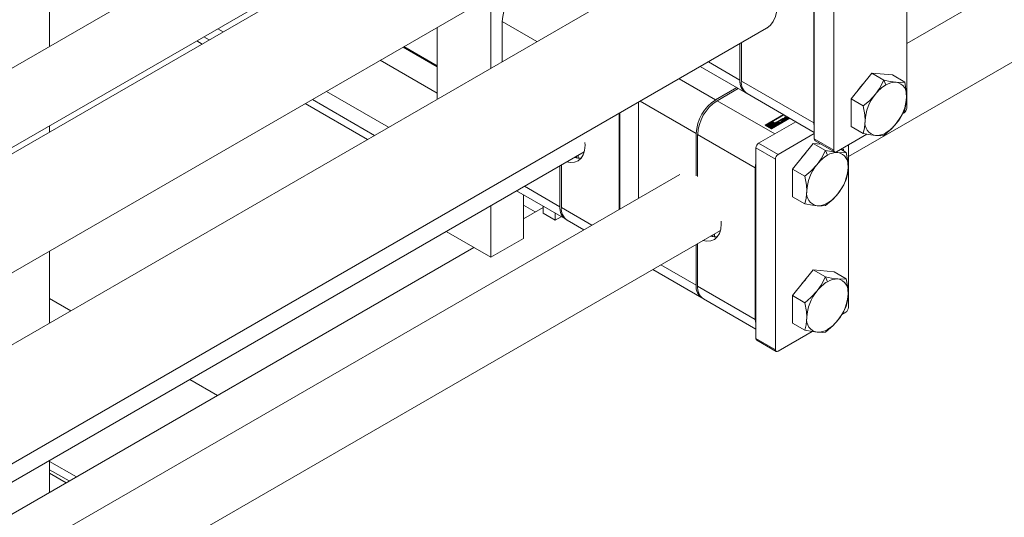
# Model space of a CAD drawing. Header units: millimetres. Extents: x 450 to 25135, y 150 to 17673.
# Tile 412 of 463: x 21846 to 22132, y 12304 to 12449. Entities that reach past the tile are written whole.
import ezdxf

# ---------------------------------------------------------------- set-up
doc = ezdxf.new("R2010")
doc.units = ezdxf.units.MM
doc.linetypes.add('SLD-Centrada-doble', pattern=[12.7, 6.35, -1.27, 1.27, -1.27, 1.27, -1.27])
doc.linetypes.add('SLD-Continua', pattern=[0])
doc.layers.add('COTAS', color=1, linetype='SLD-Continua')
doc.layers.add('OCULTA', color=8, linetype='SLD-Continua')

msp = doc.modelspace()

# ---------------------------------------------------------------- linework, layer by layer
at = {"color": 7, "linetype": 'SLD-Continua', "lineweight": 18, "ltscale": 30}
for p, q in [((23024.64, 12973.54), (22104.04, 12442.22)), ((22087.07, 12409.34), (23034.64, 12956.22)), ((22038.05, 12547.05), (21596.28, 12292.09)), ((21606.28, 12274.77), (22048.05, 12529.73)), ((22000.19, 12500.33), (21620.3, 12281.08)), ((21635.3, 12255.09), (22015.19, 12474.35)), ((22048.28, 12472.58), (21668.38, 12253.33)), ((21683.38, 12227.34), (22063.27, 12446.6)), ((21690.43, 12226.13), (22010.31, 12410.74)), ((22038.05, 12404.14), (21720.03, 12220.59)), ((21730.03, 12203.27), (22049.9, 12387.89))]:
    msp.add_line(p, q, dxfattribs=at)
at = {"layer": 'COTAS', "linetype": 'SLD-Continua', "lineweight": 18, "ltscale": 30}
for p, q in [((22104.04, 12423.43), (22104.04, 12489.42)), ((22077.17, 12480.44), (22077.17, 12414.45)), ((22076.99, 12419.17), (22076.99, 12475.52)), ((22082.82, 12411.19), (22082.82, 12477.17)), ((21983.12, 12455.84), (21983.12, 12434.97)), ((21967.56, 12446.86), (21967.56, 12426)), ((22055.56, 12431.54), (22055.56, 12442.15)), ((22055.99, 12442.39), (22055.99, 12431.29)), ((22044.03, 12435.49), (22057.22, 12427.87)), ((22093.85, 12433.57), (22087.84, 12426.1)), ((22093.85, 12433.57), (22097.42, 12431.52)), ((22099.86, 12433.04), (22093.85, 12433.57)), ((22099.86, 12433.04), (22103.43, 12430.98)), ((22057.65, 12427.63), (22077.17, 12416.36)), ((22087.84, 12426.1), (22091.41, 12424.04)), ((22087.84, 12426.1), (22087.84, 12418.08)), ((22103.26, 12422.09), (22102.85, 12421.85)), ((22087.84, 12418.08), (22091.41, 12416.03)), ((22092.43, 12415.83), (22083.6, 12410.74)), ((22077.39, 12413.95), (22083.05, 12410.69)), ((21992.67, 12398.17), (21992.67, 12385.56)), ((21983.12, 12395.05), (21983.12, 12380.05)), ((21998.32, 12394.9), (21998.32, 12392.9)), ((22001.86, 12390.86), (21998.32, 12392.9)), ((22001.86, 12392.86), (22001.86, 12390.86)), ((22003.59, 12391.86), (22001.86, 12390.86)), ((21983.12, 12380.05), (21970.12, 12387.55)), ((21992.67, 12385.56), (21983.12, 12380.05))]:
    msp.add_line(p, q, dxfattribs=at)
at = {"layer": 'COTAS', "linetype": 'SLD-Centrada-doble', "lineweight": 18, "ltscale": 30}
for p, q in [((22046.37, 12436.84), (22055.56, 12431.54)), ((22076.99, 12419.17), (22055.99, 12431.29)), ((22097.95, 12430.13), (22097.42, 12431.52)), ((22082.82, 12411.19), (22077.17, 12414.45)), ((22097.42, 12415.49), (22097.95, 12416.25))]:
    msp.add_line(p, q, dxfattribs=at)
at = {"layer": 'COTAS', "linetype": 'SLD-Continua', "lineweight": 18, "ltscale": 30, "flags": 128}
for points in [[(22055.99, 12471.71), (22057.62, 12470.58), (22059.21, 12469.19), (22060.72, 12467.57), (22062.11, 12465.75), (22063.35, 12463.79), (22064.41, 12461.73), (22065.25, 12459.61), (22065.88, 12457.5), (22066.25, 12455.43), (22066.38, 12453.47), (22066.25, 12451.65), (22065.88, 12450.02), (22065.25, 12448.62), (22064.41, 12447.49), (22063.35, 12446.64), (22063.27, 12446.6)], [(22097.42, 12431.52), (22096.12, 12429.11), (22094.95, 12427.47)], [(22100.96, 12430.94), (22099.17, 12431.18), (22097.42, 12431.52)], [(22103.43, 12430.98), (22102.13, 12430.88), (22100.96, 12430.94)], [(22103.96, 12426.66), (22103.8, 12428.92), (22103.43, 12430.98)], [(22094.95, 12427.47), (22093.16, 12425.54), (22091.41, 12424.04)], [(22103.43, 12422.96), (22103.86, 12425.02), (22103.96, 12426.66)], [(22091.41, 12424.04), (22091.84, 12421.48), (22091.94, 12419.72)], [(22100.96, 12418.92), (22102.42, 12421.03), (22103.43, 12422.96)], [(22077.17, 12417.65), (22077.1, 12417.96), (22076.99, 12419.17)], [(22091.94, 12419.72), (22091.78, 12417.65), (22091.41, 12416.03)], [(22097.42, 12415.49), (22099.59, 12417.39), (22100.96, 12418.92)], [(22091.41, 12416.03), (22093.58, 12415.62), (22094.95, 12415.45)], [(22094.95, 12415.45), (22096.41, 12415.4), (22097.42, 12415.49)]]:
    msp.add_lwpolyline(points, dxfattribs=at)
at = {"layer": 'COTAS', "linetype": 'SLD-Continua', "lineweight": 18, "ltscale": 900}
for centre, radius, start, end in [((22059.4, 12431.09), 3.86, 173.3024, 239.5199), ((22059.79, 12430.81), 3.84, 172.7448, 235.9477), ((22100.46, 12421.83), 12.57, 134.5431, 147.5371), ((22103.67, 12420.66), 11.06, 121.1002, 142.0203), ((22100.74, 12425.73), 5.21, 87.629, 122.3432), ((22100.27, 12427.26), 3.74, 350.7499, 79.4367), ((22104.98, 12419.12), 13.05, 140.2278, 177.3624), ((22090.93, 12427.26), 13.05, 320.2278, 357.3624), ((22102.35, 12423.51), 1.69, 302.6023, 357.3977), ((22095.63, 12419.12), 3.74, 170.7499, 259.4367), ((22092.24, 12425.72), 11.06, 301.1002, 322.0203), ((22077.69, 12414.39), 0.528, 172.7448, 235.9477), ((22095.17, 12420.66), 5.21, 267.629, 302.3432), ((22083.3, 12411.11), 0.48, 170.7797, 309.185)]:
    msp.add_arc(centre, radius, start, end, dxfattribs=at)
at = {"layer": 'OCULTA', "linetype": 'SLD-Continua', "lineweight": 18, "ltscale": 30}
for p, q in [((21854.89, 12441.34), (21854.89, 12463.95)), ((21986.48, 12436.91), (21986.48, 12448.54)), ((21899.2, 12442.04), (21897.66, 12442.93)), ((21899.2, 12442.04), (21897.66, 12442.93)), ((21899.2, 12442.04), (21897.66, 12442.93)), ((21899.2, 12442.04), (21897.66, 12442.93)), ((21967.56, 12435.7), (21957.89, 12441.28)), ((21967.56, 12435.7), (21957.89, 12441.28)), ((21967.56, 12435.7), (21957.89, 12441.28)), ((21967.56, 12435.7), (21957.89, 12441.28)), ((22048.49, 12425.81), (22054.64, 12429.36)), ((22055.06, 12429.12), (22048.92, 12425.57)), ((21947.28, 12414.29), (21929.21, 12424.72)), ((21947.28, 12414.29), (21929.21, 12424.72)), ((21947.28, 12414.29), (21929.21, 12424.72)), ((21947.28, 12414.29), (21929.21, 12424.72)), ((22026.08, 12397.23), (22026.08, 12425.13)), ((22020.42, 12393.96), (22020.42, 12421.86)), ((22020.6, 12421.97), (22020.6, 12394.07)), ((22062.86, 12418.46), (22068.2, 12421.54)), ((22068.34, 12421.46), (22063.01, 12418.38)), ((22070.05, 12420.47), (22064.72, 12417.39)), ((22068.37, 12421.44), (22065.02, 12419.5)), ((22066.52, 12418.63), (22069.88, 12420.57)), ((22066.52, 12418.47), (22070.02, 12420.49)), ((22066.72, 12419.7), (22067.6, 12420.21)), ((22067.6, 12420.21), (22067.78, 12420.11)), ((22067.6, 12420.05), (22067.6, 12420.21)), ((22067.77, 12420.31), (22068.11, 12420.5)), ((22068.11, 12419.66), (22067.77, 12420.31)), ((22067.83, 12420.18), (22068.11, 12420.34)), ((22068.55, 12420.24), (22068.1, 12420.31)), ((22068.1, 12420.31), (22068.23, 12420.05)), ((22068.1, 12420.15), (22068.1, 12420.31)), ((22068.11, 12420.5), (22069.23, 12420.31)), ((22068.11, 12420.34), (22068.11, 12420.5)), ((22068.11, 12420.34), (22069.02, 12420.18)), ((22068.23, 12420.05), (22068.55, 12420.24)), ((22068.79, 12420.19), (22068.31, 12419.91)), ((22068.49, 12420.72), (22068.73, 12420.86)), ((22069.02, 12420.42), (22068.49, 12420.72)), ((22068.55, 12420.07), (22068.55, 12420.24)), ((22068.63, 12420.64), (22068.73, 12420.7)), ((22068.73, 12420.86), (22069.23, 12420.57)), ((22068.73, 12420.7), (22068.73, 12420.86)), ((22068.73, 12420.7), (22069.23, 12420.41)), ((22068.98, 12420.16), (22068.79, 12420.19)), ((22069.23, 12420.31), (22068.98, 12420.16)), ((22069.38, 12420.57), (22069.62, 12420.71)), ((22069.38, 12420.41), (22069.71, 12420.6)), ((22069.8, 12420.61), (22069.47, 12420.42)), ((22069.74, 12420.64), (22069.74, 12420.65)), ((21854.89, 12416.47), (21854.89, 12418.25)), ((22071.82, 12419.45), (22060.97, 12413.18)), ((22064.72, 12417.39), (22062.86, 12418.46)), ((22064.84, 12419.4), (22063.21, 12418.46)), ((22063.21, 12418.3), (22063.21, 12418.46)), ((22063.21, 12418.46), (22063.88, 12418.07)), ((22063.21, 12418.3), (22063.88, 12417.91)), ((22063.56, 12418.46), (22065.02, 12419.3)), ((22063.88, 12418.28), (22063.56, 12418.46)), ((22063.71, 12418.38), (22064.15, 12418.63)), ((22064.12, 12418.41), (22063.88, 12418.28)), ((22063.88, 12418.07), (22064.41, 12418.38)), ((22063.88, 12417.91), (22064.41, 12418.21)), ((22063.88, 12417.91), (22063.88, 12418.07)), ((22064.58, 12418.28), (22064.06, 12417.97)), ((22064.06, 12417.97), (22064.23, 12417.87)), ((22064.06, 12417.81), (22064.06, 12417.97)), ((22064.06, 12417.81), (22064.23, 12417.71)), ((22064.11, 12418.49), (22064.11, 12418.41)), ((22064.23, 12417.87), (22064.65, 12418.11)), ((22064.23, 12417.71), (22064.65, 12417.95)), ((22064.23, 12417.71), (22064.23, 12417.87)), ((22064.41, 12418.21), (22064.41, 12418.38)), ((22064.54, 12418.86), (22065.02, 12419.13)), ((22066, 12418.53), (22064.55, 12417.69)), ((22064.55, 12417.69), (22064.72, 12417.59)), ((22064.55, 12417.53), (22064.55, 12417.69)), ((22064.55, 12417.53), (22064.72, 12417.43)), ((22064.65, 12417.95), (22064.65, 12418.11)), ((22064.72, 12417.59), (22066.35, 12418.53)), ((22064.72, 12417.43), (22066.35, 12418.36)), ((22064.72, 12417.43), (22064.72, 12417.59)), ((22065.02, 12419.3), (22064.84, 12419.4)), ((22065.33, 12419.11), (22064.92, 12418.87)), ((22064.98, 12418.71), (22065.51, 12419.01)), ((22064.98, 12418.55), (22065.51, 12418.85)), ((22064.98, 12418.55), (22064.98, 12418.71)), ((22065.02, 12419.5), (22066.52, 12418.63)), ((22065.02, 12419.34), (22065.02, 12419.5)), ((22065.02, 12419.34), (22066.52, 12418.47)), ((22065.02, 12419.13), (22065.02, 12419.3)), ((22065.68, 12418.91), (22065.16, 12418.61)), ((22065.16, 12418.45), (22065.16, 12418.61)), ((22065.16, 12418.45), (22065.18, 12418.41)), ((22065.51, 12419.01), (22065.33, 12419.11)), ((22065.44, 12418.57), (22065.68, 12418.71)), ((22065.46, 12418.42), (22065.68, 12418.55)), ((22065.46, 12418.33), (22065.46, 12418.49)), ((22065.51, 12418.85), (22065.51, 12419.01)), ((22065.68, 12415.9), (22071.82, 12419.45)), ((22066.35, 12418.53), (22065.68, 12418.91)), ((22065.68, 12418.71), (22066, 12418.53)), ((22065.68, 12418.55), (22065.68, 12418.71)), ((22065.68, 12418.55), (22065.86, 12418.45)), ((22066, 12419.29), (22066.44, 12419.54)), ((22066, 12419.12), (22066.44, 12419.38)), ((22066.18, 12419.14), (22066.18, 12418.98)), ((22066.19, 12418.97), (22066.19, 12419.12)), ((22066.59, 12419.41), (22066.22, 12419.19)), ((22066.22, 12418.97), (22066.22, 12419.11)), ((22066.29, 12418.86), (22066.47, 12418.96)), ((22066.32, 12419.14), (22066.74, 12419.37)), ((22066.32, 12418.98), (22066.74, 12419.21)), ((22066.35, 12418.36), (22066.35, 12418.53)), ((22066.88, 12419.25), (22066.46, 12419.02)), ((22066.47, 12418.96), (22066.47, 12418.96)), ((22066.47, 12418.8), (22066.47, 12418.96)), ((22066.47, 12418.8), (22066.47, 12418.96)), ((22066.49, 12418.8), (22066.49, 12418.95)), ((22066.52, 12418.63), (22066.52, 12418.47)), ((22066.6, 12418.98), (22066.97, 12419.19)), ((22066.6, 12418.81), (22066.97, 12419.03)), ((22066.9, 12419.6), (22066.72, 12419.7)), ((22066.91, 12419.53), (22066.72, 12419.43)), ((22067.19, 12419.1), (22066.76, 12418.85)), ((22066.86, 12419.62), (22067.6, 12420.05)), ((22067.22, 12419.78), (22066.9, 12419.6)), ((22067.01, 12419.06), (22067.01, 12419.22)), ((22067.02, 12419.08), (22067.02, 12419.25)), ((22067.77, 12419.46), (22067.22, 12419.78)), ((22067.78, 12420.11), (22067.46, 12419.92)), ((22067.46, 12419.92), (22068.01, 12419.6)), ((22067.46, 12419.76), (22067.46, 12419.92)), ((22067.46, 12419.76), (22067.87, 12419.52)), ((22067.6, 12420.05), (22067.64, 12420.03)), ((22068.01, 12419.6), (22067.77, 12419.46)), ((22068.1, 12420.15), (22068.23, 12419.89)), ((22068.36, 12419.81), (22068.11, 12419.66)), ((22068.23, 12419.89), (22068.55, 12420.07)), ((22068.23, 12419.89), (22068.23, 12420.05)), ((22068.31, 12419.91), (22068.36, 12419.81)), ((22068.31, 12419.77), (22068.31, 12419.91)), ((22042.84, 12403.76), (22042.84, 12416.02)), ((22043.26, 12415.77), (22043.26, 12403.52)), ((22077.17, 12416), (22066.63, 12409.92)), ((22060.2, 12411.84), (22060.2, 12356.47)), ((22076.88, 12413.15), (22070.87, 12405.68)), ((22076.88, 12413.15), (22080.45, 12411.1)), ((22079.12, 12412.95), (22076.88, 12413.15)), ((22087.07, 12365.45), (22087.07, 12412.74)), ((22008.09, 12409.46), (22008.09, 12408.86)), ((22008.51, 12408.82), (22008.51, 12409.71)), ((22010.03, 12410.58), (22010.25, 12410.52)), ((22084.87, 12411.47), (22086.46, 12410.56)), ((22085.23, 12411.26), (22085.65, 12411.51)), ((22085.33, 12411.28), (22085.27, 12411.24)), ((22085.33, 12411.28), (22085.48, 12411.2)), ((22085.48, 12411.2), (22085.41, 12411.16)), ((22085.48, 12411.12), (22085.48, 12411.2)), ((22085.51, 12411.1), (22085.51, 12411.42)), ((22085.65, 12411.51), (22085.65, 12411.02)), ((22003.24, 12394.77), (22003.24, 12406.66)), ((22003.66, 12406.91), (22003.66, 12394.53)), ((22060.02, 12362), (22060.02, 12406.1)), ((22065.85, 12353.2), (22065.85, 12408.57)), ((22070.87, 12405.68), (22074.44, 12403.62)), ((22070.87, 12405.68), (22070.87, 12397.66)), ((21990.59, 12399.36), (22004.9, 12391.11)), ((22070.87, 12397.66), (22074.44, 12395.6)), ((21998.32, 12394.53), (21992.67, 12391.27)), ((22005.32, 12390.86), (22010.18, 12388.06)), ((22047.69, 12386.61), (22047.69, 12386.01)), ((22048.11, 12385.97), (22048.11, 12386.85)), ((22049.63, 12387.73), (22049.85, 12387.67)), ((22042.84, 12371.92), (22042.84, 12383.81)), ((22043.26, 12384.05), (22043.26, 12371.67)), ((21978.17, 12382.9), (21661.08, 12199.89)), ((21854.89, 12360.96), (21854.89, 12381.83)), ((22030.19, 12376.51), (22044.49, 12368.25)), ((22076.88, 12376.4), (22070.87, 12368.93)), ((22076.88, 12376.4), (22080.45, 12374.35)), ((22082.89, 12375.87), (22076.88, 12376.4)), ((22082.89, 12375.87), (22086.46, 12373.81)), ((22070.87, 12368.93), (22074.44, 12366.87)), ((22070.87, 12368.93), (22070.87, 12360.91)), ((21861.06, 12364.53), (21854.89, 12368.1)), ((21861.06, 12364.53), (21854.89, 12368.1)), ((21861.06, 12364.53), (21854.89, 12368.1)), ((21861.06, 12364.53), (21854.89, 12368.1)), ((22044.92, 12368.01), (22060.2, 12359.19)), ((22086.29, 12364.1), (22085.17, 12363.45)), ((22070.87, 12360.91), (22074.44, 12358.86)), ((22076.52, 12358.46), (22066.63, 12352.75)), ((22060.42, 12355.96), (22066.08, 12352.7)), ((21903.7, 12339.92), (21895.65, 12344.57)), ((21903.7, 12339.92), (21895.65, 12344.57)), ((21903.7, 12339.92), (21895.65, 12344.57)), ((21903.7, 12339.92), (21895.65, 12344.57)), ((21854.89, 12311.75), (21854.89, 12321.04)), ((21862.69, 12316.25), (21854.89, 12320.76)), ((21862.69, 12316.25), (21854.89, 12320.76)), ((21862.69, 12316.25), (21854.89, 12320.76)), ((21862.69, 12316.25), (21854.89, 12320.76)), ((21854.89, 12317.29), (21859.69, 12314.52)), ((21854.89, 12317.29), (21859.69, 12314.52)), ((21854.89, 12317.29), (21859.69, 12314.52)), ((21854.89, 12317.29), (21859.69, 12314.52))]:
    msp.add_line(p, q, dxfattribs=at)
at = {"layer": 'OCULTA', "linetype": 'SLD-Centrada-doble', "lineweight": 18, "ltscale": 30}
for p, q in [((21905.35, 12445.59), (21903.81, 12446.48)), ((21905.35, 12445.59), (21903.81, 12446.48)), ((21905.35, 12445.59), (21903.81, 12446.48)), ((21905.35, 12445.59), (21903.81, 12446.48)), ((21986.48, 12448.54), (21996.55, 12442.73)), ((21901.29, 12443.25), (21899.75, 12444.14)), ((21901.29, 12443.25), (21899.75, 12444.14)), ((21901.29, 12443.25), (21899.75, 12444.14)), ((21901.29, 12443.25), (21899.75, 12444.14)), ((21967.56, 12435.45), (21957.68, 12441.15)), ((21967.56, 12435.45), (21957.68, 12441.15)), ((21967.56, 12435.45), (21957.68, 12441.15)), ((21967.56, 12435.45), (21957.68, 12441.15)), ((21967.56, 12427.74), (21951, 12437.3)), ((21967.56, 12427.74), (21951, 12437.3)), ((21967.56, 12427.74), (21951, 12437.3)), ((21967.56, 12427.74), (21951, 12437.3)), ((22037.88, 12431.94), (22048.49, 12425.81)), ((21949.38, 12415.5), (21931.3, 12425.93)), ((21949.38, 12415.5), (21931.3, 12425.93)), ((21949.38, 12415.5), (21931.3, 12425.93)), ((21949.38, 12415.5), (21931.3, 12425.93)), ((21953.43, 12417.84), (21935.36, 12428.27)), ((21953.43, 12417.84), (21935.36, 12428.27)), ((21953.43, 12417.84), (21935.36, 12428.27)), ((21953.43, 12417.84), (21935.36, 12428.27)), ((22026.56, 12425.41), (22042.84, 12416.02)), ((22065.68, 12415.9), (22048.92, 12425.57)), ((22069.23, 12420.41), (22069.23, 12420.57)), ((22069.38, 12420.41), (22069.38, 12420.57)), ((22069.71, 12420.6), (22069.71, 12420.66)), ((22066, 12419.12), (22066, 12419.29)), ((22066.19, 12418.97), (22066.19, 12419.12)), ((22066.26, 12418.97), (22066.26, 12419.12)), ((22066.29, 12418.97), (22066.29, 12419.13)), ((22066.32, 12418.98), (22066.32, 12419.14)), ((22066.44, 12419.38), (22066.44, 12419.54)), ((22066.52, 12418.8), (22066.52, 12418.95)), ((22066.56, 12418.8), (22066.56, 12418.96)), ((22066.6, 12418.81), (22066.6, 12418.98)), ((22066.74, 12419.21), (22066.74, 12419.37)), ((22066.9, 12419.54), (22066.9, 12419.53)), ((22066.97, 12419.03), (22066.97, 12419.19)), ((22067.19, 12419.37), (22067.19, 12419.2)), ((22060.02, 12406.1), (22043.26, 12415.77)), ((22065.85, 12408.57), (22060.2, 12411.84)), ((22066.63, 12409.92), (22060.97, 12413.18)), ((22080.98, 12409.71), (22080.45, 12411.1)), ((21992.94, 12400.72), (22003.24, 12394.77)), ((21996.07, 12393.23), (21992.67, 12395.2)), ((21996.07, 12393.23), (21992.67, 12395.2)), ((21996.07, 12393.23), (21992.67, 12395.2)), ((21996.07, 12393.23), (21992.67, 12395.2)), ((22012.53, 12389.41), (22003.66, 12394.53)), ((22080.45, 12395.07), (22080.98, 12395.83)), ((22032.53, 12377.86), (22042.84, 12371.92)), ((22060.02, 12362), (22043.26, 12371.67)), ((22080.98, 12372.96), (22080.45, 12374.35)), ((22080.45, 12358.32), (22080.98, 12359.08)), ((22065.85, 12353.2), (22060.2, 12356.47)), ((21860.6, 12315.05), (21854.89, 12318.34)), ((21860.6, 12315.05), (21854.89, 12318.34)), ((21860.6, 12315.05), (21854.89, 12318.34)), ((21860.6, 12315.05), (21854.89, 12318.34))]:
    msp.add_line(p, q, dxfattribs=at)
at = {"layer": 'OCULTA', "linetype": 'SLD-Continua', "lineweight": 18, "ltscale": 30, "flags": 128}
for points in [[(22064.92, 12418.87), (22064.75, 12418.88), (22064.59, 12418.87), (22064.43, 12418.83), (22064.3, 12418.77), (22064.2, 12418.69), (22064.13, 12418.61), (22064.11, 12418.51), (22064.12, 12418.41)], [(22064.41, 12418.38), (22064.36, 12418.45), (22064.36, 12418.53), (22064.4, 12418.6), (22064.48, 12418.67), (22064.59, 12418.71), (22064.72, 12418.74), (22064.85, 12418.73), (22064.98, 12418.71)], [(22065.16, 12418.61), (22065.2, 12418.53), (22065.2, 12418.46), (22065.16, 12418.38), (22065.08, 12418.32), (22064.97, 12418.27), (22064.84, 12418.25), (22064.71, 12418.25), (22064.58, 12418.28)], [(22064.65, 12418.11), (22064.81, 12418.1), (22064.97, 12418.12), (22065.13, 12418.16), (22065.26, 12418.22), (22065.36, 12418.29), (22065.43, 12418.38), (22065.46, 12418.48), (22065.44, 12418.57)], [(22066, 12419.12), (22065.96, 12419.09), (22065.94, 12419.07)], [(22066.55, 12418.8), (22066.56, 12418.8), (22066.56, 12418.8)], [(22067.26, 12419.15), (22067.23, 12419.18), (22067.19, 12419.2)], [(22010.49, 12413.45), (22010.52, 12412.62), (22010.39, 12411.13), (22010, 12409.85), (22009.37, 12408.82), (22008.52, 12408.08), (22007.49, 12407.66), (22006.3, 12407.58), (22005.18, 12407.78)], [(22009.41, 12408.86), (22008.46, 12408.82), (22007.33, 12409.03)], [(22080.45, 12411.1), (22079.15, 12408.69), (22077.98, 12407.05)], [(22083.99, 12410.52), (22082.2, 12410.76), (22080.45, 12411.1)], [(22086.46, 12410.56), (22085.16, 12410.46), (22083.99, 12410.52)], [(22086.99, 12406.24), (22086.83, 12408.5), (22086.46, 12410.56)], [(22060.02, 12406.1), (22060.13, 12407.44), (22060.2, 12407.82)], [(22077.98, 12407.05), (22076.19, 12405.12), (22074.44, 12403.62)], [(22086.46, 12402.54), (22086.89, 12404.6), (22086.99, 12406.24)], [(22074.44, 12403.62), (22074.87, 12401.06), (22074.97, 12399.3)], [(22083.99, 12398.49), (22085.45, 12400.61), (22086.46, 12402.54)], [(22074.97, 12399.3), (22074.81, 12397.23), (22074.44, 12395.6)], [(22080.45, 12395.07), (22082.62, 12396.97), (22083.99, 12398.49)], [(22074.44, 12395.6), (22076.61, 12395.2), (22077.98, 12395.03)], [(22077.98, 12395.03), (22079.44, 12394.98), (22080.45, 12395.07)], [(22050.08, 12390.6), (22050.12, 12389.76), (22049.99, 12388.28), (22049.6, 12386.99), (22048.97, 12385.97), (22048.12, 12385.23), (22047.09, 12384.81), (22045.9, 12384.73), (22044.77, 12384.93)], [(22049.01, 12386.01), (22048.06, 12385.97), (22046.93, 12386.17)], [(22080.45, 12374.35), (22079.15, 12371.94), (22077.98, 12370.3)], [(22083.99, 12373.77), (22082.2, 12374.01), (22080.45, 12374.35)], [(22086.46, 12373.81), (22085.16, 12373.71), (22083.99, 12373.77)], [(22086.99, 12369.49), (22086.83, 12371.75), (22086.46, 12373.81)], [(22077.98, 12370.3), (22076.19, 12368.37), (22074.44, 12366.87)], [(22086.46, 12365.79), (22086.89, 12367.85), (22086.99, 12369.49)], [(22074.44, 12366.87), (22074.87, 12364.31), (22074.97, 12362.55)], [(22083.99, 12361.75), (22085.45, 12363.86), (22086.46, 12365.79)], [(22060.2, 12360.48), (22060.13, 12360.79), (22060.02, 12362)], [(22074.97, 12362.55), (22074.81, 12360.48), (22074.44, 12358.86)], [(22080.45, 12358.32), (22082.62, 12360.22), (22083.99, 12361.75)], [(22074.44, 12358.86), (22076.61, 12358.45), (22077.98, 12358.28)], [(22077.98, 12358.28), (22079.44, 12358.23), (22080.45, 12358.32)]]:
    msp.add_lwpolyline(points, dxfattribs=at)
at = {"layer": 'OCULTA', "linetype": 'SLD-Continua', "lineweight": 18, "ltscale": 900}
for centre, radius, start, end in [((21998.76, 12447.98), 12.29, 122.6023, 177.3977), ((22055.12, 12415.46), 12.29, 122.6023, 177.3977), ((22055.54, 12415.21), 12.29, 122.6023, 177.3977), ((22069.24, 12420.85), 0.492, 242.616, 297.384), ((22069.3, 12420.71), 0.158, 242.616, 297.384), ((22069.3, 12420.55), 0.158, 242.616, 297.384), ((22069.69, 12420.65), 0.0515, 294.3654, 354.301), ((22064.78, 12418.05), 0.539, 67.8056, 137.4935), ((22064.78, 12419.08), 1.14, 263.1436, 282.3466), ((22065.2, 12418.33), 0.251, 325.0792, 359.1603), ((22066.05, 12419.15), 0.142, 110.7714, 249.2286), ((22066.23, 12419.46), 0.5, 242.6042, 297.5345), ((22066.22, 12419.13), 0.0505, 132.2381, 167.6327), ((22066.2, 12419.14), 0.0206, 172.3981, 247.2366), ((22066.19, 12418.98), 0.0161, 180.5162, 210.617), ((22066.29, 12419.07), 0.135, 119.4417, 134.9679), ((22066.22, 12419.18), 0.0635, 241.8412, 269.7922), ((22066.21, 12419.16), 0.041, 238.344, 240.0158), ((22066.22, 12419.27), 0.156, 267.8185, 281.8449), ((22066.21, 12419.34), 0.227, 281.8622, 291.3162), ((22066.2, 12419.35), 0.238, 292.0813, 298.6988), ((22066.45, 12419.11), 0.296, 237.7563, 240.0216), ((22066.53, 12419.29), 0.5, 242.616, 297.384), ((22066.21, 12419.17), 0.223, 296.8017, 298.7982), ((22066.67, 12419.09), 0.5, 62.616, 117.384), ((22066.65, 12418.96), 0.465, 90.432, 118.0933), ((22066.5, 12419.01), 0.0582, 242.5712, 260.4503), ((22066.51, 12419.07), 0.117, 261.5263, 276.3055), ((22066.5, 12419.15), 0.198, 276.2382, 288.9103), ((22066.49, 12419.16), 0.214, 288.9531, 299.6904), ((22066.49, 12419), 0.214, 288.9531, 299.6904), ((22066.7, 12419.23), 0.21, 110.3513, 119.7606), ((22066.69, 12419.25), 0.187, 99.7189, 111.0786), ((22066.69, 12419.31), 0.125, 83.3966, 101.5465), ((22066.7, 12419.37), 0.0601, 61.3618, 84.6949), ((22066.96, 12418.92), 0.502, 62.6796, 116.5246), ((22066.94, 12418.82), 0.436, 97.9616, 117.6965), ((22066.99, 12419.03), 0.244, 103.3247, 116.0989), ((22066.75, 12419.28), 0.295, 57.4451, 60.0254), ((22066.97, 12419.09), 0.187, 90.7069, 103.3002), ((22066.97, 12419.21), 0.0653, 62.1108, 92.752), ((22066.91, 12419.3), 0.125, 298.9679, 320.6645), ((22066.91, 12419.14), 0.125, 298.9679, 320.6645), ((22066.99, 12419.25), 0.0245, 16.565, 63.9422), ((22066.98, 12419.25), 0.0347, 318.083, 8.3613), ((22066.98, 12419.08), 0.0356, 318.3712, 358.9024), ((22066.98, 12418.81), 0.452, 61.7097, 85.4544), ((22067.14, 12419.24), 0.142, 290.7714, 69.2286), ((22061.88, 12411.76), 1.69, 122.6023, 177.3977), ((22067.54, 12408.49), 1.69, 122.6023, 177.3977), ((22083.47, 12401.42), 12.56, 134.539, 147.2642), ((22086.7, 12400.24), 11.06, 121.1002, 142.0203), ((22083.77, 12405.31), 5.21, 87.629, 122.3432), ((22083.3, 12406.84), 3.74, 350.7499, 79.4367), ((22088.01, 12398.7), 13.05, 140.2278, 177.3624), ((22073.96, 12406.84), 13.05, 320.2278, 357.3624), ((22078.66, 12398.7), 3.74, 170.7499, 259.4367), ((22075.27, 12405.3), 11.06, 301.1002, 322.0203), ((22007.07, 12394.32), 3.86, 173.3024, 239.5199), ((22007.47, 12394.04), 3.84, 172.7448, 235.9477), ((22078.19, 12400.24), 5.21, 267.629, 302.3432), ((22046.67, 12371.47), 3.86, 173.3024, 239.5199), ((22047.07, 12371.19), 3.84, 172.7448, 235.9477), ((22083.47, 12364.67), 12.56, 134.539, 147.2642), ((22086.7, 12363.49), 11.06, 121.1002, 142.0203), ((22083.77, 12368.56), 5.21, 87.629, 122.3432), ((22083.3, 12370.09), 3.74, 350.7499, 79.4367), ((22088.01, 12361.95), 13.05, 140.2278, 177.3624), ((22073.96, 12370.09), 13.05, 320.2278, 357.3624), ((22085.38, 12365.52), 1.69, 302.6023, 357.3977), ((22078.66, 12361.95), 3.74, 170.7499, 259.4367), ((22075.27, 12368.55), 11.06, 301.1002, 322.0203), ((22078.19, 12363.49), 5.21, 267.629, 302.3432), ((22060.72, 12356.4), 0.528, 172.7448, 235.9477), ((22066.33, 12353.13), 0.48, 170.7797, 309.185)]:
    msp.add_arc(centre, radius, start, end, dxfattribs=at)

doc.saveas('drawing.dxf')
